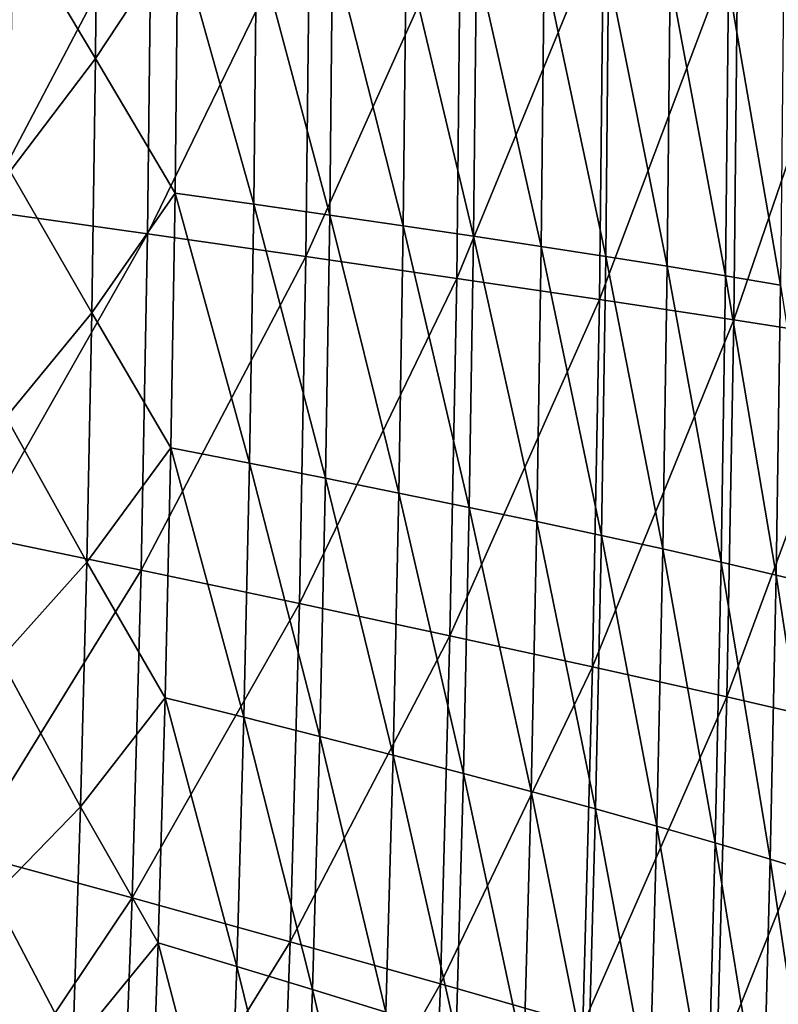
# Model space of a CAD drawing. Header units: millimetres. Extents: x -300 to 300, y -500 to 500.
# Tile 527 of 656: x 229 to 264, y -69 to -23. Entities that reach past the tile are written whole.
import ezdxf

# ---------------------------------------------------------------- set-up
doc = ezdxf.new("R2010")
doc.units = ezdxf.units.MM
doc.header["$LTSCALE"] = 81.481481
doc.layers.add('19', color=7, linetype='CONTINUOUS')
doc.layers.add('21', color=7, linetype='CONTINUOUS')

msp = doc.modelspace()

# ---------------------------------------------------------------- linework, layer by layer
at = {"layer": '19', "color": 7, "linetype": 'CONTINUOUS'}
for points in [[(226.774, -31.712, 58.767), (234.722, -16.608, 56.655), (226.95, -16.053, 58.746), (226.774, -31.712, 58.767)], [(234.542, -32.805, 56.677), (234.722, -16.608, 56.655), (226.774, -31.712, 58.767), (234.542, -32.805, 56.677)], [(234.542, -32.805, 56.677), (242.157, -17.147, 54.415), (234.722, -16.608, 56.655), (234.542, -32.805, 56.677)], [(241.973, -33.865, 54.437), (242.157, -17.147, 54.415), (234.542, -32.805, 56.677), (241.973, -33.865, 54.437)], [(241.973, -33.865, 54.437), (249.234, -17.668, 52.022), (242.157, -17.147, 54.415), (241.973, -33.865, 54.437)], [(249.047, -34.891, 52.044), (249.234, -17.668, 52.022), (241.973, -33.865, 54.437), (249.047, -34.891, 52.044)], [(249.047, -34.891, 52.044), (255.934, -18.172, 49.47), (249.234, -17.668, 52.022), (249.047, -34.891, 52.044)], [(255.744, -35.882, 49.493), (255.934, -18.172, 49.47), (249.047, -34.891, 52.044), (255.744, -35.882, 49.493)], [(255.744, -35.882, 49.493), (262.238, -18.658, 46.755), (255.934, -18.172, 49.47), (255.744, -35.882, 49.493)], [(262.046, -36.837, 46.777), (262.238, -18.658, 46.755), (255.744, -35.882, 49.493), (262.046, -36.837, 46.777)], [(262.046, -36.837, 46.777), (268.126, -19.125, 43.872), (262.238, -18.658, 46.755), (262.046, -36.837, 46.777)], [(267.932, -37.754, 43.894), (268.126, -19.125, 43.872), (262.046, -36.837, 46.777), (267.932, -37.754, 43.894)], [(226.479, -46.981, 58.802), (234.542, -32.805, 56.677), (226.774, -31.712, 58.767), (226.479, -46.981, 58.802)], [(234.24, -48.595, 56.712), (234.542, -32.805, 56.677), (226.479, -46.981, 58.802), (234.24, -48.595, 56.712)], [(234.24, -48.595, 56.712), (241.973, -33.865, 54.437), (234.542, -32.805, 56.677), (234.24, -48.595, 56.712)], [(241.664, -50.16, 54.473), (241.973, -33.865, 54.437), (234.24, -48.595, 56.712), (241.664, -50.16, 54.473)], [(241.664, -50.16, 54.473), (249.047, -34.891, 52.044), (241.973, -33.865, 54.437), (241.664, -50.16, 54.473)], [(248.731, -51.674, 52.08), (249.047, -34.891, 52.044), (241.664, -50.16, 54.473), (248.731, -51.674, 52.08)], [(248.731, -51.674, 52.08), (255.744, -35.882, 49.493), (249.047, -34.891, 52.044), (248.731, -51.674, 52.08)], [(255.424, -53.135, 49.529), (255.744, -35.882, 49.493), (248.731, -51.674, 52.08), (255.424, -53.135, 49.529)], [(255.424, -53.135, 49.529), (262.046, -36.837, 46.777), (255.744, -35.882, 49.493), (255.424, -53.135, 49.529)], [(261.722, -54.542, 46.813), (262.046, -36.837, 46.777), (255.424, -53.135, 49.529), (261.722, -54.542, 46.813)], [(261.722, -54.542, 46.813), (267.932, -37.754, 43.894), (262.046, -36.837, 46.777), (261.722, -54.542, 46.813)], [(267.605, -55.893, 43.929), (267.932, -37.754, 43.894), (261.722, -54.542, 46.813), (267.605, -55.893, 43.929)], [(226.061, -61.863, 58.849), (234.24, -48.595, 56.712), (226.479, -46.981, 58.802), (226.061, -61.863, 58.849)], [(233.811, -63.982, 56.761), (234.24, -48.595, 56.712), (226.061, -61.863, 58.849), (233.811, -63.982, 56.761)], [(233.811, -63.982, 56.761), (241.664, -50.16, 54.473), (234.24, -48.595, 56.712), (233.811, -63.982, 56.761)], [(241.226, -66.036, 54.523), (241.664, -50.16, 54.473), (233.811, -63.982, 56.761), (241.226, -66.036, 54.523)], [(241.226, -66.036, 54.523), (248.731, -51.674, 52.08), (241.664, -50.16, 54.473), (241.226, -66.036, 54.523)], [(248.285, -68.021, 52.13), (248.731, -51.674, 52.08), (241.226, -66.036, 54.523), (248.285, -68.021, 52.13)], [(248.285, -68.021, 52.13), (255.424, -53.135, 49.529), (248.731, -51.674, 52.08), (248.285, -68.021, 52.13)], [(254.971, -69.936, 49.579), (255.424, -53.135, 49.529), (248.285, -68.021, 52.13), (254.971, -69.936, 49.579)], [(254.971, -69.936, 49.579), (261.722, -54.542, 46.813), (255.424, -53.135, 49.529), (254.971, -69.936, 49.579)], [(261.263, -71.779, 46.862), (261.722, -54.542, 46.813), (254.971, -69.936, 49.579), (261.263, -71.779, 46.862)], [(261.263, -71.779, 46.862), (267.605, -55.893, 43.929), (261.722, -54.542, 46.813), (261.263, -71.779, 46.862)], [(267.142, -73.547, 43.977), (267.605, -55.893, 43.929), (261.263, -71.779, 46.862), (267.142, -73.547, 43.977)], [(225.52, -76.362, 58.909), (233.811, -63.982, 56.761), (226.061, -61.863, 58.849), (225.52, -76.362, 58.909)], [(233.255, -78.97, 56.822), (233.811, -63.982, 56.761), (225.52, -76.362, 58.909), (233.255, -78.97, 56.822)], [(233.255, -78.97, 56.822), (241.226, -66.036, 54.523), (233.811, -63.982, 56.761), (233.255, -78.97, 56.822)], [(240.657, -81.495, 54.585), (241.226, -66.036, 54.523), (233.255, -78.97, 56.822), (240.657, -81.495, 54.585)], [(240.657, -81.495, 54.585), (248.285, -68.021, 52.13), (241.226, -66.036, 54.523), (240.657, -81.495, 54.585)], [(247.705, -83.936, 52.193), (248.285, -68.021, 52.13), (240.657, -81.495, 54.585), (247.705, -83.936, 52.193)], [(247.705, -83.936, 52.193), (254.971, -69.936, 49.579), (248.285, -68.021, 52.13), (247.705, -83.936, 52.193)]]:
    msp.add_3dface(points, dxfattribs=at)
at = {"layer": '21', "color": 7, "linetype": 'CONTINUOUS'}
for points in [[(232.188, -12.398, 41.779), (232.091, -24.563, 41.791), (228.218, -18.078, 42.894), (232.188, -12.398, 41.779)], [(232.091, -24.563, 41.791), (232.188, -12.398, 41.779), (235.963, -18.707, 40.637), (232.091, -24.563, 41.791)], [(232.091, -24.563, 41.791), (228.091, -29.856, 42.91), (228.218, -18.078, 42.894), (232.091, -24.563, 41.791)], [(235.833, -30.892, 40.652), (232.091, -24.563, 41.791), (235.963, -18.707, 40.637), (235.833, -30.892, 40.652)], [(235.833, -30.892, 40.652), (235.963, -18.707, 40.637), (239.526, -31.413, 39.469), (235.833, -30.892, 40.652)], [(239.526, -31.413, 39.469), (235.963, -18.707, 40.637), (239.657, -19.023, 39.453), (239.526, -31.413, 39.469)], [(239.526, -31.413, 39.469), (239.657, -19.023, 39.453), (243.095, -31.923, 38.249), (239.526, -31.413, 39.469)], [(243.095, -31.923, 38.249), (239.657, -19.023, 39.453), (243.227, -19.333, 38.234), (243.095, -31.923, 38.249)], [(243.095, -31.923, 38.249), (243.227, -19.333, 38.234), (246.535, -32.424, 36.996), (243.095, -31.923, 38.249)], [(246.535, -32.424, 36.996), (243.227, -19.333, 38.234), (246.669, -19.637, 36.981), (246.535, -32.424, 36.996)], [(246.535, -32.424, 36.996), (246.669, -19.637, 36.981), (249.843, -32.915, 35.709), (246.535, -32.424, 36.996)], [(249.843, -32.915, 35.709), (246.669, -19.637, 36.981), (249.977, -19.935, 35.694), (249.843, -32.915, 35.709)], [(249.843, -32.915, 35.709), (249.977, -19.935, 35.694), (253.014, -33.396, 34.391), (249.843, -32.915, 35.709)], [(253.014, -33.396, 34.391), (249.977, -19.935, 35.694), (253.149, -20.228, 34.376), (253.014, -33.396, 34.391)], [(253.014, -33.396, 34.391), (253.149, -20.228, 34.376), (256.044, -33.866, 33.041), (253.014, -33.396, 34.391)], [(256.044, -33.866, 33.041), (253.149, -20.228, 34.376), (256.179, -20.514, 33.027), (256.044, -33.866, 33.041)], [(256.044, -33.866, 33.041), (256.179, -20.514, 33.027), (258.927, -34.326, 31.663), (256.044, -33.866, 33.041)], [(258.927, -34.326, 31.663), (256.179, -20.514, 33.027), (259.063, -20.794, 31.649), (258.927, -34.326, 31.663)], [(258.927, -34.326, 31.663), (259.063, -20.794, 31.649), (261.662, -34.775, 30.257), (258.927, -34.326, 31.663)], [(261.662, -34.775, 30.257), (259.063, -20.794, 31.649), (261.797, -21.067, 30.244), (261.662, -34.775, 30.257)], [(261.662, -34.775, 30.257), (261.797, -21.067, 30.244), (264.243, -35.214, 28.829), (261.662, -34.775, 30.257)], [(264.243, -35.214, 28.829), (261.797, -21.067, 30.244), (264.379, -21.334, 28.816), (264.243, -35.214, 28.829)], [(232.091, -24.563, 41.791), (231.927, -36.502, 41.81), (228.091, -29.856, 42.91), (232.091, -24.563, 41.791)], [(231.927, -36.502, 41.81), (232.091, -24.563, 41.791), (235.833, -30.892, 40.652), (231.927, -36.502, 41.81)], [(231.927, -36.502, 41.81), (227.899, -41.416, 42.932), (228.091, -29.856, 42.91), (231.927, -36.502, 41.81)], [(235.637, -42.851, 40.675), (231.927, -36.502, 41.81), (235.833, -30.892, 40.652), (235.637, -42.851, 40.675)], [(235.637, -42.851, 40.675), (235.833, -30.892, 40.652), (239.328, -43.57, 39.491), (235.637, -42.851, 40.675)], [(239.328, -43.57, 39.491), (235.833, -30.892, 40.652), (239.526, -31.413, 39.469), (239.328, -43.57, 39.491)], [(239.328, -43.57, 39.491), (239.526, -31.413, 39.469), (242.895, -44.276, 38.272), (239.328, -43.57, 39.491)], [(242.895, -44.276, 38.272), (239.526, -31.413, 39.469), (243.095, -31.923, 38.249), (242.895, -44.276, 38.272)], [(242.895, -44.276, 38.272), (243.095, -31.923, 38.249), (246.334, -44.969, 37.018), (242.895, -44.276, 38.272)], [(246.334, -44.969, 37.018), (243.095, -31.923, 38.249), (246.535, -32.424, 36.996), (246.334, -44.969, 37.018)], [(246.334, -44.969, 37.018), (246.535, -32.424, 36.996), (249.641, -45.647, 35.732), (246.334, -44.969, 37.018)], [(249.641, -45.647, 35.732), (246.535, -32.424, 36.996), (249.843, -32.915, 35.709), (249.641, -45.647, 35.732)], [(249.641, -45.647, 35.732), (249.843, -32.915, 35.709), (252.81, -46.311, 34.413), (249.641, -45.647, 35.732)], [(252.81, -46.311, 34.413), (249.843, -32.915, 35.709), (253.014, -33.396, 34.391), (252.81, -46.311, 34.413)], [(252.81, -46.311, 34.413), (253.014, -33.396, 34.391), (255.839, -46.961, 33.063), (252.81, -46.311, 34.413)], [(255.839, -46.961, 33.063), (253.014, -33.396, 34.391), (256.044, -33.866, 33.041), (255.839, -46.961, 33.063)], [(255.839, -46.961, 33.063), (256.044, -33.866, 33.041), (258.722, -47.596, 31.683), (255.839, -46.961, 33.063)], [(258.722, -47.596, 31.683), (256.044, -33.866, 33.041), (258.927, -34.326, 31.663), (258.722, -47.596, 31.683)], [(258.722, -47.596, 31.683), (258.927, -34.326, 31.663), (261.456, -48.216, 30.277), (258.722, -47.596, 31.683)], [(261.456, -48.216, 30.277), (258.927, -34.326, 31.663), (261.662, -34.775, 30.257), (261.456, -48.216, 30.277)], [(261.456, -48.216, 30.277), (261.662, -34.775, 30.257), (264.038, -48.822, 28.848), (261.456, -48.216, 30.277)], [(264.038, -48.822, 28.848), (261.662, -34.775, 30.257), (264.243, -35.214, 28.829), (264.038, -48.822, 28.848)], [(264.038, -48.822, 28.848), (264.243, -35.214, 28.829), (266.463, -49.411, 27.399), (264.038, -48.822, 28.848)], [(231.927, -36.502, 41.81), (231.697, -48.217, 41.836), (227.899, -41.416, 42.932), (231.927, -36.502, 41.81)], [(231.697, -48.217, 41.836), (231.927, -36.502, 41.81), (235.637, -42.851, 40.675), (231.697, -48.217, 41.836)], [(231.697, -48.217, 41.836), (227.641, -52.761, 42.961), (227.899, -41.416, 42.932), (231.697, -48.217, 41.836)], [(235.373, -54.584, 40.704), (231.697, -48.217, 41.836), (235.637, -42.851, 40.675), (235.373, -54.584, 40.704)], [(235.373, -54.584, 40.704), (235.637, -42.851, 40.675), (239.062, -55.497, 39.521), (235.373, -54.584, 40.704)], [(239.062, -55.497, 39.521), (235.637, -42.851, 40.675), (239.328, -43.57, 39.491), (239.062, -55.497, 39.521)], [(239.062, -55.497, 39.521), (239.328, -43.57, 39.491), (242.627, -56.394, 38.302), (239.062, -55.497, 39.521)], [(242.627, -56.394, 38.302), (239.328, -43.57, 39.491), (242.895, -44.276, 38.272), (242.627, -56.394, 38.302)], [(242.627, -56.394, 38.302), (242.895, -44.276, 38.272), (246.064, -57.273, 37.048), (242.627, -56.394, 38.302)], [(246.064, -57.273, 37.048), (242.895, -44.276, 38.272), (246.334, -44.969, 37.018), (246.064, -57.273, 37.048)], [(246.064, -57.273, 37.048), (246.334, -44.969, 37.018), (249.368, -58.134, 35.761), (246.064, -57.273, 37.048)], [(249.368, -58.134, 35.761), (246.334, -44.969, 37.018), (249.641, -45.647, 35.732), (249.368, -58.134, 35.761)], [(249.368, -58.134, 35.761), (249.641, -45.647, 35.732), (252.537, -58.977, 34.441), (249.368, -58.134, 35.761)], [(252.537, -58.977, 34.441), (249.641, -45.647, 35.732), (252.81, -46.311, 34.413), (252.537, -58.977, 34.441)], [(252.537, -58.977, 34.441), (252.81, -46.311, 34.413), (255.564, -59.801, 33.091), (252.537, -58.977, 34.441)], [(255.564, -59.801, 33.091), (252.81, -46.311, 34.413), (255.839, -46.961, 33.063), (255.564, -59.801, 33.091)], [(255.564, -59.801, 33.091), (255.839, -46.961, 33.063), (258.447, -60.606, 31.71), (255.564, -59.801, 33.091)], [(258.447, -60.606, 31.71), (255.839, -46.961, 33.063), (258.722, -47.596, 31.683), (258.447, -60.606, 31.71)], [(258.447, -60.606, 31.71), (258.722, -47.596, 31.683), (261.18, -61.392, 30.303), (258.447, -60.606, 31.71)], [(261.18, -61.392, 30.303), (258.722, -47.596, 31.683), (261.456, -48.216, 30.277), (261.18, -61.392, 30.303)], [(231.697, -48.217, 41.836), (231.399, -59.709, 41.87), (227.641, -52.761, 42.961), (231.697, -48.217, 41.836)], [(231.399, -59.709, 41.87), (231.697, -48.217, 41.836), (235.373, -54.584, 40.704), (231.399, -59.709, 41.87)], [(261.18, -61.392, 30.303), (261.456, -48.216, 30.277), (263.761, -62.159, 28.873), (261.18, -61.392, 30.303)], [(263.761, -62.159, 28.873), (261.456, -48.216, 30.277), (264.038, -48.822, 28.848), (263.761, -62.159, 28.873)], [(263.761, -62.159, 28.873), (264.038, -48.822, 28.848), (266.187, -62.906, 27.423), (263.761, -62.159, 28.873)], [(266.187, -62.906, 27.423), (264.038, -48.822, 28.848), (266.463, -49.411, 27.399), (266.187, -62.906, 27.423)], [(231.399, -59.709, 41.87), (227.317, -63.89, 42.998), (227.641, -52.761, 42.961), (231.399, -59.709, 41.87)], [(235.042, -66.092, 40.741), (231.399, -59.709, 41.87), (235.373, -54.584, 40.704), (235.042, -66.092, 40.741)], [(235.042, -66.092, 40.741), (235.373, -54.584, 40.704), (238.727, -67.195, 39.557), (235.042, -66.092, 40.741)], [(238.727, -67.195, 39.557), (235.373, -54.584, 40.704), (239.062, -55.497, 39.521), (238.727, -67.195, 39.557)], [(238.727, -67.195, 39.557), (239.062, -55.497, 39.521), (242.289, -68.277, 38.338), (238.727, -67.195, 39.557)], [(242.289, -68.277, 38.338), (239.062, -55.497, 39.521), (242.627, -56.394, 38.302), (242.289, -68.277, 38.338)], [(242.289, -68.277, 38.338), (242.627, -56.394, 38.302), (245.723, -69.338, 37.084), (242.289, -68.277, 38.338)], [(245.723, -69.338, 37.084), (242.627, -56.394, 38.302), (246.064, -57.273, 37.048), (245.723, -69.338, 37.084)], [(245.723, -69.338, 37.084), (246.064, -57.273, 37.048), (249.026, -70.376, 35.796), (245.723, -69.338, 37.084)], [(249.026, -70.376, 35.796), (246.064, -57.273, 37.048), (249.368, -58.134, 35.761), (249.026, -70.376, 35.796)], [(249.026, -70.376, 35.796), (249.368, -58.134, 35.761), (252.192, -71.393, 34.476), (249.026, -70.376, 35.796)], [(252.192, -71.393, 34.476), (249.368, -58.134, 35.761), (252.537, -58.977, 34.441), (252.192, -71.393, 34.476)], [(252.192, -71.393, 34.476), (252.537, -58.977, 34.441), (255.218, -72.386, 33.125), (252.192, -71.393, 34.476)], [(255.218, -72.386, 33.125), (252.537, -58.977, 34.441), (255.564, -59.801, 33.091), (255.218, -72.386, 33.125)], [(231.399, -59.709, 41.87), (231.033, -70.979, 41.91), (227.317, -63.89, 42.998), (231.399, -59.709, 41.87)], [(231.033, -70.979, 41.91), (231.399, -59.709, 41.87), (235.042, -66.092, 40.741), (231.033, -70.979, 41.91)], [(255.218, -72.386, 33.125), (255.564, -59.801, 33.091), (258.1, -73.357, 31.744), (255.218, -72.386, 33.125)], [(258.1, -73.357, 31.744), (255.564, -59.801, 33.091), (258.447, -60.606, 31.71), (258.1, -73.357, 31.744)], [(258.1, -73.357, 31.744), (258.447, -60.606, 31.71), (260.832, -74.304, 30.335), (258.1, -73.357, 31.744)], [(260.832, -74.304, 30.335), (258.447, -60.606, 31.71), (261.18, -61.392, 30.303), (260.832, -74.304, 30.335)], [(260.832, -74.304, 30.335), (261.18, -61.392, 30.303), (263.413, -75.227, 28.904), (260.832, -74.304, 30.335)], [(263.413, -75.227, 28.904), (261.18, -61.392, 30.303), (263.761, -62.159, 28.873), (263.413, -75.227, 28.904)], [(263.413, -75.227, 28.904), (263.761, -62.159, 28.873), (265.839, -76.127, 27.451), (263.413, -75.227, 28.904)], [(265.839, -76.127, 27.451), (263.761, -62.159, 28.873), (266.187, -62.906, 27.423), (265.839, -76.127, 27.451)], [(231.033, -70.979, 41.91), (226.925, -74.805, 43.04), (227.317, -63.89, 42.998), (231.033, -70.979, 41.91)], [(234.642, -77.377, 40.784), (231.033, -70.979, 41.91), (235.042, -66.092, 40.741), (234.642, -77.377, 40.784)], [(234.642, -77.377, 40.784), (235.042, -66.092, 40.741), (238.323, -78.665, 39.6), (234.642, -77.377, 40.784)], [(238.323, -78.665, 39.6), (235.042, -66.092, 40.741), (238.727, -67.195, 39.557), (238.323, -78.665, 39.6)], [(238.323, -78.665, 39.6), (238.727, -67.195, 39.557), (241.881, -79.927, 38.381), (238.323, -78.665, 39.6)], [(241.881, -79.927, 38.381), (238.727, -67.195, 39.557), (242.289, -68.277, 38.338), (241.881, -79.927, 38.381)], [(241.881, -79.927, 38.381), (242.289, -68.277, 38.338), (245.312, -81.165, 37.126), (241.881, -79.927, 38.381)], [(245.312, -81.165, 37.126), (242.289, -68.277, 38.338), (245.723, -69.338, 37.084), (245.312, -81.165, 37.126)]]:
    msp.add_3dface(points, dxfattribs=at)

doc.saveas('drawing.dxf')
